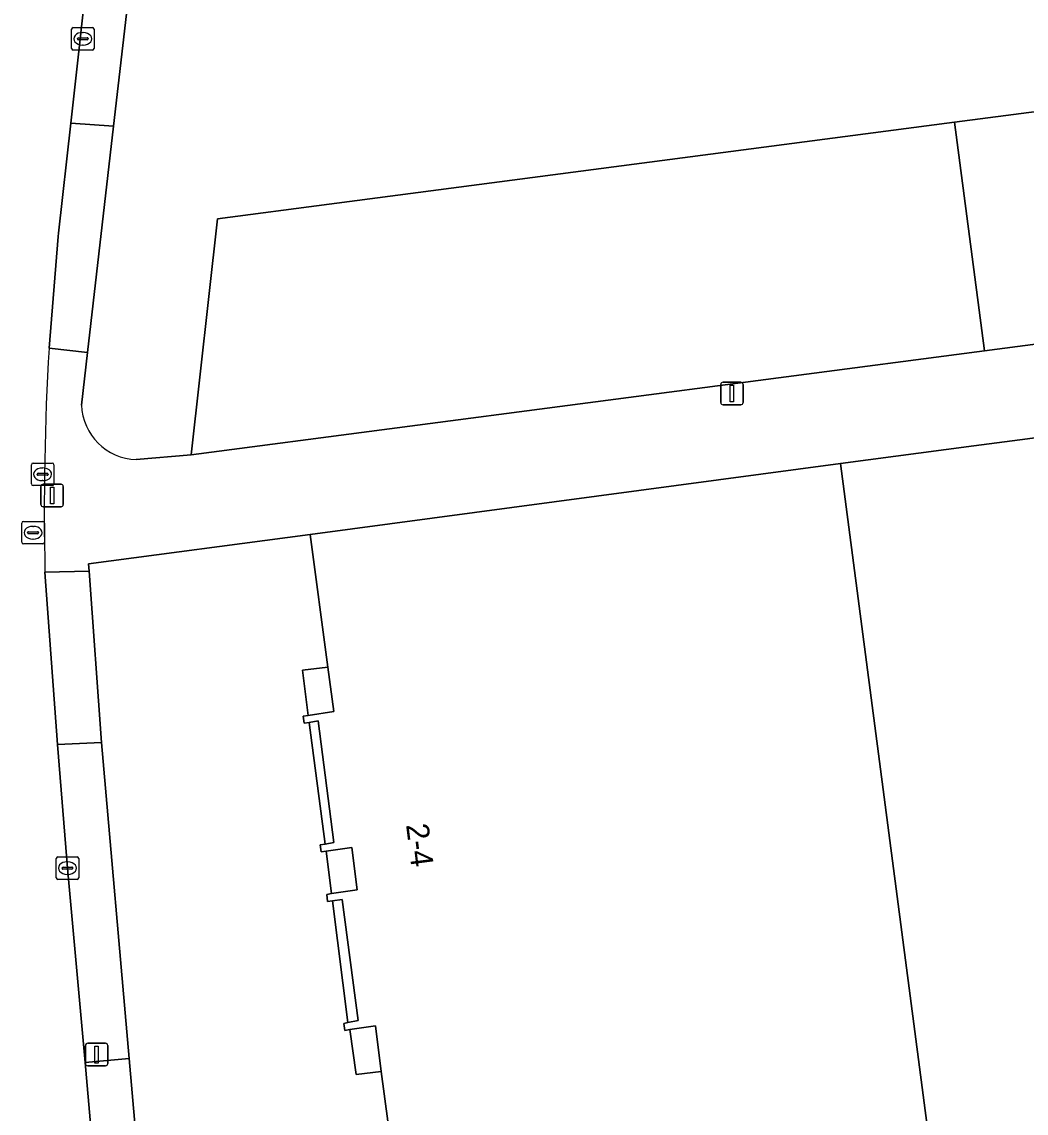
# Model space of a CAD drawing. Extents: x 160554 to 161248, y 385329 to 386506.
# Drawn here: x 161025.31 to 161069.93, y 385682.62 to 385731.11 of the extents above; entities that cross this region are included whole.
import ezdxf

# ---------------------------------------------------------------- set-up
doc = ezdxf.new("R2010")
doc.units = 0
for name, color, linetype in [('IMGEO_Erf', 7, 'Continuous'), ('IMGEO_Kolk', 7, 'Continuous'), ('IMGEO_Lichtmast', 7, 'Continuous'), ('IMGEO_Pand', 7, 'Continuous'), ('IMGEO_Pand_nummerreeks', 7, 'Continuous'), ('IMGEO_Pand_overbouw', 7, 'Continuous'), ('IMGEO_Parkeervlak_open', 7, 'Continuous'), ('IMGEO_Rijbaan_lokaal_gesloten', 7, 'Continuous'), ('IMGEO_Rioolput', 7, 'Continuous'), ('IMGEO_Voetpad_open', 7, 'Continuous')]:
    doc.layers.add(name, color=color, linetype=linetype)

msp = doc.modelspace()

# ---------------------------------------------------------------- linework, layer by layer
at = {"layer": 'IMGEO_Erf'}
for points in [[(161038.935, 385804.639), (161037.917, 385798.744), (161037.106, 385793.587), (161037.068, 385793.188), (161036.035, 385784.231), (161035.112, 385776.221), (161034.38, 385769.433), (161034.13, 385767.378), (161034.079, 385766.959), (161033.737, 385767.013), (161033.718, 385766.391), (161031.068, 385743.412), (161031.33, 385743.384), (161029.381, 385726.474), (161028.228, 385716.42), (161027.96, 385714.08)], [(161030.391, 385711.662), (161032.833, 385711.874), (161034.005, 385722.355), (161038.963, 385723.005), (161066.743, 385726.646), (161077.573, 385728.065), (161076.135, 385739.04)]]:
    msp.add_lwpolyline(points, dxfattribs=at)
msp.add_arc((161030.467, 385714.17), 2.509, 182.0528, 268.2544, dxfattribs=at)
at = {"layer": 'IMGEO_Kolk'}
for p, q in [((161027.518, 385729.931), (161027.518, 385730.783)), ((161027.593, 385730.857), (161028.445, 385730.857)), ((161028.006, 385730.637), (161028.031, 385730.637)), ((161028.519, 385730.783), (161028.519, 385729.931)), ((161027.777, 385730.351), (161027.777, 385730.363)), ((161028.215, 385730.314), (161027.817, 385730.314)), ((161027.82, 385730.4), (161028.218, 385730.4)), ((161028.261, 385730.363), (161028.261, 385730.351)), ((161028.445, 385729.857), (161027.593, 385729.857)), ((161028.029, 385730.077), (161028.004, 385730.077)), ((161025.73, 385710.582), (161025.73, 385711.434)), ((161025.805, 385711.508), (161026.657, 385711.508)), ((161026.218, 385711.288), (161026.243, 385711.288)), ((161026.731, 385711.434), (161026.731, 385710.582)), ((161025.989, 385711.002), (161025.989, 385711.014)), ((161026.427, 385710.965), (161026.029, 385710.965)), ((161026.032, 385711.051), (161026.43, 385711.051)), ((161026.473, 385711.014), (161026.473, 385711.002)), ((161026.657, 385710.508), (161025.805, 385710.508)), ((161026.241, 385710.728), (161026.216, 385710.728)), ((161026.836, 385693.084), (161026.836, 385693.936)), ((161026.911, 385694.01), (161027.763, 385694.01)), ((161027.324, 385693.79), (161027.349, 385693.79)), ((161027.837, 385693.936), (161027.837, 385693.084)), ((161027.095, 385693.504), (161027.095, 385693.516)), ((161027.533, 385693.467), (161027.135, 385693.467)), ((161027.138, 385693.553), (161027.536, 385693.553)), ((161027.579, 385693.516), (161027.579, 385693.504)), ((161027.763, 385693.01), (161026.911, 385693.01)), ((161027.347, 385693.23), (161027.322, 385693.23))]:
    msp.add_line(p, q, dxfattribs=at)
for points in [[(161027.518, 385729.931), (161027.518, 385730.783)], [(161027.593, 385730.857), (161028.445, 385730.857)], [(161028.519, 385730.783), (161028.519, 385729.931)], [(161028.445, 385729.857), (161027.593, 385729.857)], [(161025.73, 385710.582), (161025.73, 385711.434)], [(161025.805, 385711.508), (161026.657, 385711.508)], [(161026.731, 385711.434), (161026.731, 385710.582)], [(161026.657, 385710.508), (161025.805, 385710.508)], [(161026.836, 385693.084), (161026.836, 385693.936)], [(161026.911, 385694.01), (161027.763, 385694.01)], [(161027.837, 385693.936), (161027.837, 385693.084)], [(161027.763, 385693.01), (161026.911, 385693.01)]]:
    msp.add_lwpolyline(points, dxfattribs=at)
for centre, radius, start, end in [((161027.595, 385730.781), 0.0765, 91.552, 178.448), ((161027.595, 385730.781), 0.0765, 91.552, 178.448), ((161028.443, 385730.781), 0.0765, 1.552, 88.448), ((161028.443, 385730.781), 0.0765, 1.552, 88.448), ((161027.817, 385730.36), 0.0403, 85.8775, 175.7526), ((161027.814, 385730.35), 0.0366, 178.938, 274.7102), ((161028.218, 385730.357), 0.043, 264.8664, 352.4533), ((161028.222, 385730.362), 0.0386, 1.7309, 96.639), ((161027.595, 385729.933), 0.0765, 181.552, 268.448), ((161027.595, 385729.933), 0.0765, 181.552, 268.448), ((161028.443, 385729.933), 0.0765, 271.552, 358.448), ((161028.443, 385729.933), 0.0765, 271.552, 358.448), ((161025.807, 385711.432), 0.0765, 91.552, 178.448), ((161025.807, 385711.432), 0.0765, 91.552, 178.448), ((161026.655, 385711.432), 0.0765, 1.552, 88.448), ((161026.655, 385711.432), 0.0765, 1.552, 88.448), ((161026.029, 385711.011), 0.0403, 85.8775, 175.7526), ((161026.026, 385711.001), 0.0366, 178.938, 274.7102), ((161026.43, 385711.008), 0.043, 264.8664, 352.4533), ((161026.434, 385711.013), 0.0386, 1.7309, 96.639), ((161025.807, 385710.584), 0.0765, 181.552, 268.448), ((161025.807, 385710.584), 0.0765, 181.552, 268.448), ((161026.655, 385710.584), 0.0765, 271.552, 358.448), ((161026.655, 385710.584), 0.0765, 271.552, 358.448), ((161026.913, 385693.934), 0.0765, 91.552, 178.448), ((161026.913, 385693.934), 0.0765, 91.552, 178.448), ((161027.761, 385693.934), 0.0765, 1.552, 88.448), ((161027.761, 385693.934), 0.0765, 1.552, 88.448), ((161027.135, 385693.513), 0.0403, 85.8775, 175.7526), ((161027.132, 385693.503), 0.0366, 178.938, 274.7102), ((161027.536, 385693.51), 0.043, 264.8664, 352.4533), ((161027.54, 385693.515), 0.0386, 1.7309, 96.639), ((161026.913, 385693.086), 0.0765, 181.552, 268.448), ((161026.913, 385693.086), 0.0765, 181.552, 268.448), ((161027.761, 385693.086), 0.0765, 271.552, 358.448), ((161027.761, 385693.086), 0.0765, 271.552, 358.448)]:
    msp.add_arc(centre, radius, start, end, dxfattribs=at)
for centre, major_axis, ratio, start_param, end_param in [((161028.005, 385730.357), (-0.387, 0.002), 0.722429, 4.712389, 7.853982), ((161028.03, 385730.357), (-0.39, 0.002), 0.717154, 1.570796, 4.712389), ((161026.217, 385711.008), (-0.387, 0.002), 0.722429, 4.712389, 7.853982), ((161026.242, 385711.008), (-0.39, 0.002), 0.717154, 1.570796, 4.712389), ((161027.323, 385693.51), (-0.387, 0.002), 0.722429, 4.712389, 7.853982), ((161027.348, 385693.51), (-0.39, 0.002), 0.717154, 1.570796, 4.712389)]:
    msp.add_ellipse(centre, major_axis=major_axis, ratio=ratio, start_param=start_param, end_param=end_param, dxfattribs=at)
at = {"layer": 'IMGEO_Lichtmast'}
for p, q in [((161056.462, 385715.099), (161057.252, 385715.099)), ((161057.252, 385715.099), (161056.462, 385715.099)), ((161056.362, 385714.199), (161056.362, 385714.999)), ((161056.362, 385714.999), (161056.362, 385714.199)), ((161057.352, 385714.999), (161057.352, 385714.199)), ((161057.352, 385714.199), (161057.352, 385714.999)), ((161057.252, 385714.099), (161056.462, 385714.099)), ((161056.462, 385714.099), (161057.252, 385714.099)), ((161026.159, 385709.665), (161026.159, 385710.465)), ((161026.159, 385710.465), (161026.159, 385709.665)), ((161026.259, 385710.565), (161027.049, 385710.565)), ((161027.049, 385710.565), (161026.259, 385710.565)), ((161027.149, 385710.465), (161027.149, 385709.665)), ((161027.149, 385709.665), (161027.149, 385710.465)), ((161027.049, 385709.565), (161026.259, 385709.565)), ((161026.259, 385709.565), (161027.049, 385709.565)), ((161028.136, 385684.827), (161028.136, 385685.627)), ((161028.136, 385685.627), (161028.136, 385684.827)), ((161028.236, 385685.727), (161029.026, 385685.727)), ((161029.026, 385685.727), (161028.236, 385685.727)), ((161029.126, 385685.627), (161029.126, 385684.827)), ((161029.126, 385684.827), (161029.126, 385685.627)), ((161029.026, 385684.727), (161028.236, 385684.727)), ((161028.236, 385684.727), (161029.026, 385684.727))]:
    msp.add_line(p, q, dxfattribs=at)
for points in [[(161056.782, 385714.974), (161056.932, 385714.974), (161056.932, 385714.224), (161056.782, 385714.224), (161056.782, 385714.974)], [(161026.579, 385710.44), (161026.729, 385710.44), (161026.729, 385709.69), (161026.579, 385709.69), (161026.579, 385710.44)], [(161028.556, 385685.602), (161028.706, 385685.602), (161028.706, 385684.852), (161028.556, 385684.852), (161028.556, 385685.602)]]:
    msp.add_lwpolyline(points, dxfattribs=at)
for centre, start, end in [((161056.462, 385714.999), 90, 180), ((161056.462, 385714.999), 90, 180), ((161057.252, 385714.999), 0, 90), ((161057.252, 385714.999), 360, 90), ((161056.462, 385714.199), 180, 270), ((161056.462, 385714.199), 180, 270), ((161057.252, 385714.199), 270, 0), ((161057.252, 385714.199), 270, 0), ((161026.259, 385710.465), 90, 180), ((161026.259, 385710.465), 90, 180), ((161027.049, 385710.465), 0, 90), ((161027.049, 385710.465), 360, 90), ((161026.259, 385709.665), 180, 270), ((161026.259, 385709.665), 180, 270), ((161027.049, 385709.665), 270, 0), ((161027.049, 385709.665), 270, 0), ((161028.236, 385685.627), 90, 180), ((161028.236, 385685.627), 90, 180), ((161029.026, 385685.627), 0, 90), ((161029.026, 385685.627), 360, 90), ((161028.236, 385684.827), 180, 270), ((161028.236, 385684.827), 180, 270), ((161029.026, 385684.827), 270, 0), ((161029.026, 385684.827), 270, 0)]:
    msp.add_arc(centre, 0.1, start, end, dxfattribs=at)
at = {"layer": 'IMGEO_Pand'}
for points in [[(161098.665, 385720.503), (161095.436, 385745.136), (161094.985, 385745.077), (161080.694, 385743.204), (161080.504, 385744.655), (161075.485, 385743.997), (161076.135, 385739.04), (161077.573, 385728.065), (161066.743, 385726.646), (161068.084, 385716.495)], [(161068.084, 385716.495), (161066.743, 385726.646), (161038.963, 385723.005), (161034.005, 385722.355), (161032.833, 385711.874)]]:
    msp.add_lwpolyline(points, close=True, dxfattribs=at)
for points in [[(161090.181, 385715.223), (161067.611, 385712.273), (161061.683, 385711.481), (161065.556, 385681.832), (161067.607, 385666.129), (161088.246, 385668.829)], [(161065.556, 385681.832), (161061.683, 385711.481), (161038.126, 385708.333), (161038.908, 385702.442), (161039.169, 385700.476), (161038.032, 385700.294), (161037.801, 385700.257), (161037.848, 385699.946), (161038.068, 385699.981), (161038.481, 385700.048), (161039.172, 385694.647), (161038.78, 385694.581), (161038.564, 385694.544), (161038.601, 385694.229), (161038.824, 385694.262), (161039.963, 385694.433), (161040.2, 385692.549), (161039.074, 385692.376), (161038.856, 385692.342), (161038.896, 385692.029), (161039.112, 385692.06), (161039.538, 385692.122), (161040.248, 385686.744), (161039.79, 385686.65), (161039.615, 385686.614), (161039.657, 385686.301), (161039.883, 385686.334), (161041.024, 385686.5), (161041.277, 385684.473), (161042.065, 385678.62)]]:
    msp.add_lwpolyline(points, dxfattribs=at)
at = {"layer": 'IMGEO_Pand_overbouw'}
for points in [[(161038.032, 385700.294), (161039.169, 385700.476), (161038.908, 385702.442), (161037.776, 385702.308)], [(161038.78, 385694.581), (161039.172, 385694.647), (161038.481, 385700.048), (161038.068, 385699.981)], [(161039.074, 385692.376), (161040.2, 385692.549), (161039.963, 385694.433), (161038.824, 385694.262)], [(161039.79, 385686.65), (161040.248, 385686.744), (161039.538, 385692.122), (161039.112, 385692.06)], [(161039.883, 385686.334), (161040.16, 385684.343), (161041.277, 385684.473), (161041.024, 385686.5)]]:
    msp.add_lwpolyline(points, close=True, dxfattribs=at)
at = {"layer": 'IMGEO_Parkeervlak_open'}
msp.add_lwpolyline([(161042.065, 385678.62), (161041.277, 385684.473), (161040.16, 385684.343), (161039.883, 385686.334), (161039.657, 385686.301), (161039.615, 385686.614), (161039.79, 385686.65), (161039.112, 385692.06), (161038.896, 385692.029), (161038.856, 385692.342), (161039.074, 385692.376), (161038.824, 385694.262), (161038.601, 385694.229), (161038.564, 385694.544), (161038.78, 385694.581), (161038.068, 385699.981), (161037.848, 385699.946), (161037.801, 385700.257), (161038.032, 385700.294), (161037.776, 385702.308), (161038.908, 385702.442), (161038.126, 385708.333), (161028.27, 385707.025), (161028.293, 385706.709), (161028.847, 385699.091), (161030.079, 385685.05), (161030.777, 385677.089)], dxfattribs=at)
at = {"layer": 'IMGEO_Rijbaan_lokaal_gesloten'}
for points in [[(161026.519, 385716.608), (161026.919, 385721.569), (161026.935, 385721.716), (161027.49, 385726.612), (161029.258, 385742.653), (161029.367, 385743.592), (161032.084, 385767.18), (161032.459, 385770.514), (161032.911, 385774.499), (161033.133, 385776.441), (161034.05, 385784.434), (161034.993, 385792.349), (161035.902, 385799.081)], [(161032.618, 385633.959), (161032.488, 385635.606), (161032.382, 385636.945), (161030.823, 385654.47), (161030.005, 385663.877), (161029.513, 385669.595), (161029.091, 385673.664), (161028.82, 385676.895), (161028.117, 385684.868), (161027.331, 385693.51), (161026.887, 385699.007), (161026.335, 385706.665)]]:
    msp.add_lwpolyline(points, dxfattribs=at)
msp.add_arc((161146.364, 385709.417), 120.06, 176.56623, 181.31344, dxfattribs=at)
at = {"layer": 'IMGEO_Rioolput'}
for p, q in [((161025.307, 385707.986), (161025.307, 385708.838)), ((161025.382, 385708.912), (161026.234, 385708.912)), ((161026.308, 385708.838), (161026.308, 385707.986)), ((161025.566, 385708.406), (161025.566, 385708.418)), ((161026.004, 385708.369), (161025.606, 385708.369)), ((161025.609, 385708.455), (161026.007, 385708.455)), ((161025.795, 385708.692), (161025.82, 385708.692)), ((161026.05, 385708.418), (161026.05, 385708.406)), ((161026.234, 385707.912), (161025.382, 385707.912)), ((161025.818, 385708.132), (161025.793, 385708.132))]:
    msp.add_line(p, q, dxfattribs=at)
for points in [[(161025.307, 385707.986), (161025.307, 385708.838)], [(161025.382, 385708.912), (161026.234, 385708.912)], [(161026.308, 385708.838), (161026.308, 385707.986)], [(161026.234, 385707.912), (161025.382, 385707.912)]]:
    msp.add_lwpolyline(points, dxfattribs=at)
for centre, radius, start, end in [((161025.384, 385708.836), 0.0765, 91.552, 178.448), ((161025.384, 385708.836), 0.0765, 91.552, 178.448), ((161026.232, 385708.836), 0.0765, 1.552, 88.448), ((161026.232, 385708.836), 0.0765, 1.552, 88.448), ((161025.606, 385708.415), 0.0403, 85.8775, 175.7526), ((161025.603, 385708.405), 0.0366, 178.938, 274.7102), ((161026.007, 385708.412), 0.043, 264.8664, 352.4533), ((161026.011, 385708.417), 0.0386, 1.7309, 96.639), ((161025.384, 385707.988), 0.0765, 181.552, 268.448), ((161025.384, 385707.988), 0.0765, 181.552, 268.448), ((161026.232, 385707.988), 0.0765, 271.552, 358.448), ((161026.232, 385707.988), 0.0765, 271.552, 358.448)]:
    msp.add_arc(centre, radius, start, end, dxfattribs=at)
for centre, major_axis, ratio, start_param, end_param in [((161025.794, 385708.412), (-0.387, 0.002), 0.722429, 4.712389, 7.853982), ((161025.819, 385708.412), (-0.39, 0.002), 0.717154, 1.570796, 4.712389)]:
    msp.add_ellipse(centre, major_axis=major_axis, ratio=ratio, start_param=start_param, end_param=end_param, dxfattribs=at)
at = {"layer": 'IMGEO_Voetpad_open'}
for points in [[(161029.367, 385743.592), (161029.258, 385742.653), (161027.49, 385726.612), (161029.381, 385726.474), (161031.33, 385743.384), (161031.068, 385743.412)], [(161028.228, 385716.42), (161029.381, 385726.474), (161027.49, 385726.612), (161026.935, 385721.716), (161026.919, 385721.569), (161026.519, 385716.608)], [(161026.887, 385699.007), (161028.847, 385699.091), (161028.293, 385706.709), (161026.335, 385706.665)], [(161038.032, 385700.294), (161039.169, 385700.476), (161038.908, 385702.442), (161037.776, 385702.308)], [(161038.78, 385694.581), (161039.172, 385694.647), (161038.481, 385700.048), (161038.068, 385699.981)], [(161030.079, 385685.05), (161028.847, 385699.091), (161026.887, 385699.007), (161027.331, 385693.51), (161028.117, 385684.868)], [(161039.074, 385692.376), (161040.2, 385692.549), (161039.963, 385694.433), (161038.824, 385694.262)], [(161039.79, 385686.65), (161040.248, 385686.744), (161039.538, 385692.122), (161039.112, 385692.06)], [(161040.16, 385684.343), (161041.277, 385684.473), (161041.024, 385686.5), (161039.883, 385686.334)], [(161028.82, 385676.895), (161030.777, 385677.089), (161030.079, 385685.05), (161028.117, 385684.868)]]:
    msp.add_lwpolyline(points, close=True, dxfattribs=at)
for points in [[(161026.335, 385706.665), (161028.293, 385706.709), (161028.27, 385707.025), (161038.126, 385708.333), (161061.683, 385711.481), (161067.611, 385712.273), (161090.181, 385715.223), (161092.164, 385715.482), (161094.841, 385715.832), (161099.176, 385716.399), (161103.528, 385716.968), (161103.849, 385721.182)], [(161103.849, 385721.182), (161098.665, 385720.503), (161068.084, 385716.495), (161032.833, 385711.874), (161030.391, 385711.662)], [(161027.96, 385714.08), (161028.228, 385716.42), (161026.519, 385716.608)]]:
    msp.add_lwpolyline(points, dxfattribs=at)
for centre, radius, start, end in [((161146.364, 385709.417), 120.06, 176.56623, 181.31344), ((161030.467, 385714.17), 2.509, 182.0528, 268.2544)]:
    msp.add_arc(centre, radius, start, end, dxfattribs=at)

# ---------------------------------------------------------------- texts
at = {"layer": 'IMGEO_Pand_nummerreeks'}
msp.add_text('2-4', height=1, rotation=277.1699, dxfattribs=at).set_placement((161042.377, 385695.435))

doc.saveas('drawing.dxf')
